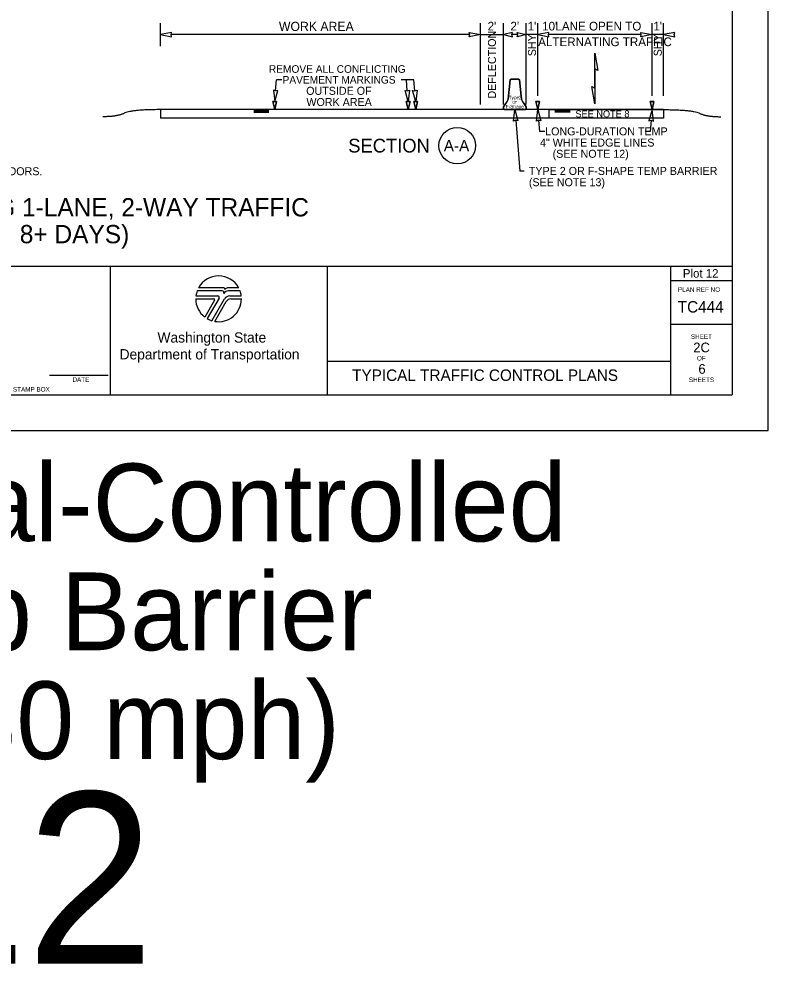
# Model space of a CAD drawing. Extents: x 99976 to 100136, y 99905 to 100011.
# Drawn here: x 100029.51 to 100036.06, y 99965.01 to 99973.29 of the extents above; entities that cross this region are included whole.
import ezdxf

# ---------------------------------------------------------------- set-up
doc = ezdxf.new("R2010")
doc.units = 0
for name, color, linetype in [('SH_DE_DetailHeading1Text', 7, 'Continuous'), ('SH_GI_GeneralNotesBodyText', 7, 'Continuous'), ('SH_GI_PlotLimits', 7, 'Continuous'), ('SH_GI_SheetBorder', 7, 'Continuous'), ('SH_GI_SheetLocationText', 7, 'Continuous'), ('SH_GI_SheetTextInCells', 7, 'Continuous'), ('SH_GI_TitleBlockText', 7, 'Continuous'), ('SH_GI_WSDOTLogo', 7, 'Continuous'), ('TR_WZ_BarrierDoubleFaceElev', 7, 'Continuous'), ('TR_WZ_WorkZoneDetails', 7, 'Continuous'), ('TR_WZ_WorkZoneTextCurrent', 7, 'Continuous')]:
    doc.layers.add(name, color=color, linetype=linetype)

msp = doc.modelspace()

# ---------------------------------------------------------------- linework, layer by layer
at = {"layer": 'SH_GI_PlotLimits'}
msp.add_lwpolyline([(100019.0625, 99969.6875), (100036.0625, 99969.6875), (100036.0625, 99980.6875), (100019.0625, 99980.6875)], close=True, dxfattribs=at)
at = {"layer": 'SH_GI_SheetBorder'}
for p, q in [((100035.75, 99980.375), (100035.75, 99970)), ((100020, 99971.1259), (100035.75, 99971.1259)), ((100030.3089, 99971.1259), (100030.3089, 99970)), ((100032.2055, 99971.1259), (100032.2055, 99970)), ((100035.2079, 99971.1259), (100035.2079, 99970)), ((100035.2079, 99971.0008), (100035.75, 99971.0008)), ((100035.2079, 99970.6176), (100035.75, 99970.6176)), ((100032.2055, 99970.2955), (100035.2079, 99970.2955)), ((100029.7797, 99970.1733), (100030.2914, 99970.1733)), ((100020, 99970), (100035.75, 99970))]:
    msp.add_line(p, q, dxfattribs=at)
at = {"layer": 'SH_GI_WSDOTLogo'}
for p, q in [((100031.2894, 99970.9094), (100031.0697, 99970.9094)), ((100031.303, 99970.9354), (100031.0815, 99970.9354)), ((100031.433, 99970.9354), (100031.3351, 99970.9354)), ((100031.343, 99970.9094), (100031.3429, 99970.9094)), ((100031.4448, 99970.9094), (100031.343, 99970.9094)), ((100031.0572, 99970.84), (100031.2148, 99970.84)), ((100031.059, 99970.8661), (100031.2496, 99970.8661)), ((100031.222, 99970.8277), (100031.1364, 99970.6807)), ((100031.261, 99970.8464), (100031.1567, 99970.6672)), ((100031.1989, 99970.6487), (100031.3089, 99970.839)), ((100031.3558, 99970.8661), (100031.4555, 99970.8661)), ((100031.3655, 99970.8394), (100031.4572, 99970.8394)), ((100031.2244, 99970.6428), (100031.3242, 99970.8156))]:
    msp.add_line(p, q, dxfattribs=at)
for centre, radius, start, end in [((100031.2572, 99970.84), 0.2, 28.47865, 151.53204), ((100031.2572, 99970.84), 0.2, 159.69598, 172.50569), ((100031.2894, 99970.8946), 0.0148, 327.8418, 89.99855), ((100031.3429, 99970.861), 0.0484, 89.99529, 147.82376), ((100031.303, 99970.9263), 0.00903, 329.87418, 90.00328), ((100031.3352, 99970.9066), 0.0287, 90.00721, 148.16763), ((100031.2572, 99970.84), 0.2, 7.49431, 20.29406), ((100031.2572, 99970.84), 0.2, 179.99864, 232.84327), ((100031.2149, 99970.8318), 0.0082, 329.74356, 90), ((100031.2572, 99970.84), 0.2, 260.54554, 359.80857), ((100031.2497, 99970.853), 0.0131, 329.76834, 90), ((100031.3558, 99970.8119), 0.0542, 90, 149.99738), ((100031.3654, 99970.7918), 0.0476, 90, 150.05432), ((100031.2572, 99970.84), 0.2, 239.79292, 253.0448)]:
    msp.add_arc(centre, radius, start, end, dxfattribs=at)
at = {"layer": 'TR_WZ_BarrierDoubleFaceElev'}
for p, q in [((100033.7885, 99972.586), (100033.8083, 99972.7548)), ((100033.8083, 99972.7548), (100033.7885, 99972.586)), ((100033.8083, 99972.7548), (100033.8145, 99972.761)), ((100033.8145, 99972.761), (100033.8083, 99972.7548)), ((100033.8145, 99972.761), (100033.8812, 99972.761)), ((100033.8812, 99972.761), (100033.8145, 99972.761)), ((100033.8812, 99972.761), (100033.8875, 99972.7548)), ((100033.8875, 99972.7548), (100033.8812, 99972.761)), ((100033.8875, 99972.7548), (100033.9073, 99972.586)), ((100033.9073, 99972.586), (100033.8875, 99972.7548)), ((100033.7479, 99972.5194), (100033.7729, 99972.5527)), ((100033.7729, 99972.5527), (100033.7479, 99972.5194)), ((100033.7479, 99972.5006), (100033.7479, 99972.5194)), ((100033.7479, 99972.5194), (100033.7479, 99972.5006)), ((100033.7541, 99972.4944), (100033.7479, 99972.5006)), ((100033.7479, 99972.5006), (100033.7541, 99972.4944)), ((100033.9416, 99972.4944), (100033.7541, 99972.4944)), ((100033.7541, 99972.4944), (100033.9416, 99972.4944)), ((100033.9229, 99972.5527), (100033.9479, 99972.5194)), ((100033.9479, 99972.5194), (100033.9229, 99972.5527)), ((100033.9479, 99972.5006), (100033.9416, 99972.4944)), ((100033.9416, 99972.4944), (100033.9479, 99972.5006)), ((100033.9479, 99972.5194), (100033.9479, 99972.5006)), ((100033.9479, 99972.5006), (100033.9479, 99972.5194))]:
    msp.add_line(p, q, dxfattribs=at)
for centre, start, end in [((100033.7071, 99972.6039), 322.1243, 347.64603), ((100033.7071, 99972.6039), 322.1243, 347.64603), ((100033.9887, 99972.6039), 192.35397, 217.8757), ((100033.9887, 99972.6039), 192.35397, 217.8757)]:
    msp.add_arc(centre, 0.0833, start, end, dxfattribs=at)
at = {"layer": 'TR_WZ_WorkZoneDetails'}
for p, q in [((100030.7479, 99973.0504), (100030.7479, 99973.2504)), ((100033.5479, 99972.5394), (100033.5479, 99973.2504)), ((100033.7479, 99972.5394), (100033.7479, 99973.2504)), ((100033.9479, 99972.5394), (100033.9479, 99973.2504)), ((100034.0479, 99972.6142), (100034.0479, 99973.2504)), ((100035.0479, 99972.6142), (100035.0479, 99973.2504)), ((100035.1479, 99972.6142), (100035.1479, 99973.2504)), ((100033.4542, 99973.1504), (100030.8416, 99973.1504)), ((100033.5479, 99973.1504), (100033.7479, 99973.1504)), ((100033.8729, 99973.1504), (100033.8229, 99973.1504)), ((100034.0479, 99973.1504), (100033.9479, 99973.1504)), ((100034.9542, 99973.1504), (100034.1416, 99973.1504)), ((100035.1479, 99973.1504), (100035.0479, 99973.1504)), ((100034.5479, 99972.8508), (100034.5479, 99972.682)), ((100034.5479, 99972.682), (100034.5479, 99972.8508)), ((100031.7553, 99972.6576), (100031.763, 99972.7552)), ((100031.8092, 99972.7552), (100031.763, 99972.7552)), ((100032.966, 99972.7552), (100032.8531, 99972.7552)), ((100032.9071, 99972.6576), (100032.8993, 99972.7552)), ((100032.9737, 99972.6576), (100032.966, 99972.7552)), ((100030.7479, 99972.4944), (100030.7479, 99972.4194)), ((100035.1479, 99972.4944), (100030.7479, 99972.4944)), ((100031.5649, 99972.4891), (100031.6979, 99972.4891)), ((100031.5649, 99972.4835), (100031.6979, 99972.4835)), ((100031.5649, 99972.4779), (100031.6979, 99972.4779)), ((100034.3309, 99972.4887), (100034.1979, 99972.4887)), ((100034.3309, 99972.4831), (100034.1979, 99972.4831)), ((100034.3309, 99972.4774), (100034.1979, 99972.4774)), ((100035.1479, 99972.4944), (100035.1479, 99972.4194)), ((100035.1479, 99972.4194), (100030.7479, 99972.4194)), ((100031.5649, 99972.4726), (100031.6979, 99972.4726)), ((100033.8553, 99972.4009), (100033.8906, 99971.9574)), ((100034.0553, 99972.4009), (100034.0631, 99972.3034)), ((100034.3309, 99972.4722), (100034.1979, 99972.4722)), ((100035.0404, 99972.4009), (100035.0327, 99972.3034)), ((100034.1092, 99972.3034), (100034.0631, 99972.3034)), ((100035.0327, 99972.3034), (100034.9865, 99972.3034)), ((100033.9306, 99971.9574), (100033.8906, 99971.9574))]:
    msp.add_line(p, q, dxfattribs=at)
for points in [[(100030.7479, 99973.1504), (100030.8461, 99973.1312), (100030.8416, 99973.1504), (100030.8461, 99973.1697)], [(100033.5479, 99973.1504), (100033.4496, 99973.1312), (100033.4542, 99973.1504), (100033.4496, 99973.1697)], [(100033.7479, 99973.1504), (100033.8265, 99973.1312), (100033.8229, 99973.1504), (100033.8265, 99973.1697)], [(100033.9479, 99973.1504), (100033.8693, 99973.1312), (100033.8729, 99973.1504), (100033.8693, 99973.1697)], [(100034.0479, 99973.1504), (100034.1462, 99973.1312), (100034.1416, 99973.1504), (100034.1462, 99973.1697)], [(100035.0479, 99973.1504), (100034.9496, 99973.1312), (100034.9542, 99973.1504), (100034.9496, 99973.1697)], [(100035.1479, 99973.1504), (100035.2462, 99973.1312), (100035.2416, 99973.1504), (100035.2462, 99973.1697)], [(100034.5479, 99972.9884), (100034.5749, 99972.8352), (100034.5479, 99972.8508)], [(100031.7478, 99972.5642), (100031.7748, 99972.6606), (100031.7552, 99972.6576), (100031.7363, 99972.6637)], [(100032.9145, 99972.5642), (100032.8875, 99972.6606), (100032.9071, 99972.6576), (100032.926, 99972.6637)], [(100032.9812, 99972.5642), (100032.9542, 99972.6606), (100032.9738, 99972.6576), (100032.9926, 99972.6637)], [(100034.5479, 99972.5444), (100034.5209, 99972.6976), (100034.5479, 99972.682)], [(100031.7479, 99972.4944), (100031.7312, 99972.5642), (100031.7645, 99972.5642)], [(100032.9145, 99972.4944), (100032.8978, 99972.5642), (100032.9312, 99972.5642)], [(100032.9812, 99972.4944), (100032.9645, 99972.5642), (100032.9978, 99972.5642)], [(100034.0479, 99972.4944), (100034.0312, 99972.5642), (100034.0645, 99972.5642)], [(100035.0479, 99972.4944), (100035.0312, 99972.5642), (100035.0645, 99972.5642)], [(100033.8479, 99972.4944), (100033.8748, 99972.3979), (100033.8553, 99972.4009), (100033.8364, 99972.3949)], [(100034.0479, 99972.4944), (100034.0748, 99972.3979), (100034.0553, 99972.4009), (100034.0364, 99972.3949)], [(100034.1479, 99972.4944), (100035.1479, 99972.4944), (100035.1479, 99972.4194), (100034.1479, 99972.4194)], [(100034.1479, 99972.4944), (100035.1479, 99972.4944), (100035.1479, 99972.4194), (100034.1479, 99972.4194)], [(100035.0479, 99972.4944), (100035.0209, 99972.3979), (100035.0405, 99972.4009), (100035.0593, 99972.3949)]]:
    msp.add_lwpolyline(points, close=True, dxfattribs=at)
for points in [[(100031.7645, 99972.5642), (100031.7312, 99972.5642), (100031.7479, 99972.4944), (100031.7645, 99972.5642)], [(100032.9312, 99972.5642), (100032.8978, 99972.5642), (100032.9145, 99972.4944), (100032.9312, 99972.5642)], [(100032.9978, 99972.5642), (100032.9645, 99972.5642), (100032.9812, 99972.4944), (100032.9978, 99972.5642)], [(100034.0645, 99972.5642), (100034.0312, 99972.5642), (100034.0479, 99972.4944), (100034.0645, 99972.5642)], [(100035.0645, 99972.5642), (100035.0312, 99972.5642), (100035.0479, 99972.4944), (100035.0645, 99972.5642)]]:
    msp.add_lwpolyline(points, dxfattribs=at)
msp.add_circle((100033.3444, 99972.1794), 0.16, dxfattribs=at)
for points in [[(100030.7479, 99972.4944), (100030.4967, 99972.4944), (100030.3712, 99972.4322), (100030.2457, 99972.4322)], [(100035.1479, 99972.4944), (100035.399, 99972.4945), (100035.5245, 99972.4324), (100035.65, 99972.4325)]]:
    msp.add_open_spline(points, degree=2, dxfattribs=at)

# ---------------------------------------------------------------- texts
at = {"layer": 'SH_DE_DetailHeading1Text'}
for s, p in [('ADVANCED TEMPORARY SIGNAL-CONTROLLED ALTERNATING 1-LANE, 2-WAY TRAFFIC', (100022.9401, 99971.5606)), ('30 WZSL + TEMP BARRIER (30 MPH HIGHWAYS, 8+ DAYS)', (100024.5313, 99971.3259))]:
    msp.add_text(s, height=0.16, rotation=360, dxfattribs=at).set_placement(p)
at = {"layer": 'SH_GI_GeneralNotesBodyText'}
msp.add_text('ROADWAY WIDTH RESTRICTIONS. 30 DAY NOTICE REQUIRED ON MAJOR FREIGHT CORRIDORS.', height=0.07, rotation=360, dxfattribs=at).set_placement((100025.3222, 99971.9206))
at = {"layer": 'SH_GI_SheetBorder'}
msp.add_text('PLAN REF NO', height=0.040032, dxfattribs=at).set_placement((100035.2747, 99970.9008))
at = {"layer": 'SH_GI_SheetLocationText'}
for s, height, p in [('Plot 12', 0.075, (100035.3171, 99971.025)), (' Temp Signal-Controlled', 0.68, (100024.4951, 99968.7191)), ('Alt Traffic w/ Temp Barrier', 0.68, (100022.0459, 99967.7671)), ('& Rumble Strips (30 mph)', 0.68, (100021.8582, 99966.8151)), ('Plot 12', 1.5, (100024.4483, 99965.0267))]:
    msp.add_text(s, height=height, dxfattribs=at).set_placement(p)
at = {"layer": 'SH_GI_SheetTextInCells'}
for s, height, p in [('Washington State', 0.090072, (100030.7229, 99970.4571)), ('SHEET', 0.04003, (100035.3877, 99970.4896)), ('Department of Transportation', 0.090072, (100030.3916, 99970.3101)), ('OF', 0.04003, (100035.4406, 99970.3008)), ('DATE', 0.04003, (100029.9794, 99970.1141)), ('SHEETS', 0.04003, (100035.3698, 99970.112)), ('P.E. STAMP BOX', 0.040032, (100029.339, 99970.0286))]:
    msp.add_text(s, height=height, dxfattribs=at).set_placement(p)
at = {"layer": 'SH_GI_TitleBlockText'}
for s, height, p in [('TC444', 0.1, (100035.2728, 99970.72)), ('2C', 0.085, (100035.4084, 99970.3723)), ('6', 0.085, (100035.4534, 99970.1843)), ('TYPICAL TRAFFIC CONTROL PLANS', 0.1, (100032.4251, 99970.1224))]:
    msp.add_text(s, height=height, dxfattribs=at).set_placement(p)
at = {"layer": 'TR_WZ_BarrierDoubleFaceElev'}
for s, p in [('Type', (100033.7937, 99972.5853)), ('or', (100033.8264, 99972.5456)), ('2', (100033.8828, 99972.5853)), ('F-Shape', (100033.7684, 99972.506))]:
    msp.add_text(s, height=0.03, dxfattribs=at).set_placement(p)
at = {"layer": 'TR_WZ_WorkZoneDetails'}
for s, height, p in [('WORK AREA', 0.08, (100031.785, 99973.1824)), ("2'", 0.076, (100033.6099, 99973.1864)), ("2'", 0.076, (100033.8095, 99973.1864)), ("1'", 0.076, (100033.9599, 99973.1864)), ("10'", 0.076, (100034.0867, 99973.1864)), (' LANE OPEN TO', 0.076, (100034.1748, 99973.1864)), ("1'", 0.076, (100035.0595, 99973.1864)), ('ALTERNATING TRAFFIC', 0.076, (100034.0522, 99973.0496))]:
    msp.add_text(s, height=height, dxfattribs=at).set_placement(p)
for s, height, rotation, p in [('DEFLECTION', 0.07, 90, (100033.6829, 99972.591)), ('SHY', 0.07, 90, (100034.0329, 99972.9617)), ('SHY', 0.07, 90, (100035.1329, 99972.9617)), ('SECTION', 0.12, 360, (100032.3913, 99972.1194)), ('A-A', 0.1, 360, (100033.2265, 99972.1294))]:
    msp.add_text(s, height=height, rotation=rotation, dxfattribs=at).set_placement(p)
at = {"layer": 'TR_WZ_WorkZoneTextCurrent'}
for s, height, p in [('REMOVE ALL CONFLICTING', 0.0665, (100031.6969, 99972.8164)), ('PAVEMENT MARKINGS', 0.0665, (100031.8168, 99972.7219)), ('OUTSIDE OF', 0.07, (100032.0233, 99972.6239)), ('WORK AREA', 0.07, (100032.0253, 99972.5259)), ('SEE NOTE 8', 0.06, (100034.3778, 99972.4269)), ('LONG-DURATION TEMP', 0.07, (100034.1132, 99972.2694)), ('4" WHITE EDGE LINES', 0.07, (100034.068, 99972.1714)), ('(SEE NOTE 12)', 0.07, (100034.1784, 99972.0734)), ('TYPE 2 OR F-SHAPE TEMP BARRIER', 0.07, (100033.9706, 99971.9234)), ('(SEE NOTE 13)', 0.07, (100033.9706, 99971.8246))]:
    msp.add_text(s, height=height, dxfattribs=at).set_placement(p)

doc.saveas('drawing.dxf')
